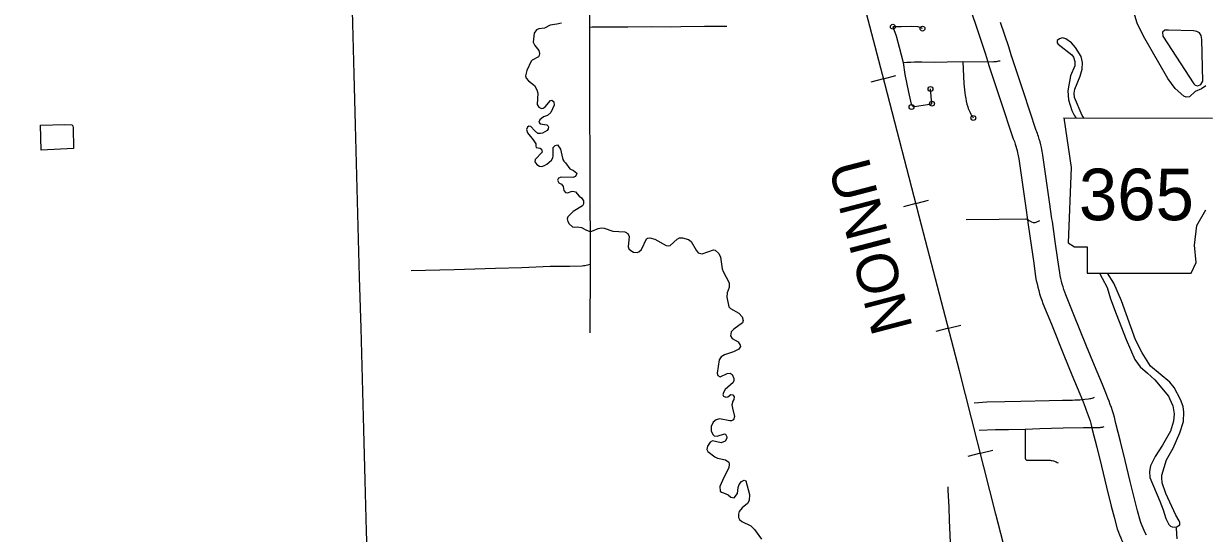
# Model space of a CAD drawing. Extents: x -19 to 366, y -4 to 359.
# Drawn here: x 156.004 to 158.295, y 183.524 to 184.513 of the extents above; entities that cross this region are included whole.
import ezdxf

# ---------------------------------------------------------------- set-up
doc = ezdxf.new("R2010")
doc.units = 0
for name, color, linetype in [('Level 10', 7, 'Continuous'), ('Level 21', 7, 'Continuous'), ('Level 31', 7, 'Continuous'), ('Level 32', 7, 'Continuous'), ('Level 35', 7, 'Continuous'), ('Level 40', 7, 'Continuous'), ('Level 47', 7, 'Continuous'), ('Level 60', 7, 'Continuous')]:
    doc.layers.add(name, color=color, linetype=linetype)

msp = doc.modelspace()

# ---------------------------------------------------------------- linework, layer by layer
at = {"layer": 'Level 10'}
for p, q in [((157.9217, 184.4485), (157.9219, 184.448)), ((157.8766, 184.4341), (157.8768, 184.4335)), ((157.9528, 184.1276), (157.9529, 184.1275)), ((158.06, 183.7795), (158.06, 183.7796)), ((158.0778, 183.7261), (158.0779, 183.7259))]:
    msp.add_line(p, q, dxfattribs=at)
for points in [[(157.8423, 184.5383), (157.8552, 184.4999), (157.8706, 184.4537), (157.8766, 184.4341)], [(157.9219, 184.448), (157.9157, 184.4681), (157.9001, 184.515)], [(157.9997, 184.1342), (157.9951, 184.1672), (157.982, 184.2578), (157.9815, 184.2615), (157.9808, 184.2653), (157.9801, 184.269), (157.9792, 184.2727), (157.978, 184.2779), (157.9766, 184.2834), (157.9751, 184.2888), (157.9734, 184.294), (157.9723, 184.2972), (157.9713, 184.3001), (157.9702, 184.3033), (157.9692, 184.3057), (157.9442, 184.3807), (157.9301, 184.4234), (157.9217, 184.4485)], [(157.8768, 184.4335), (157.8852, 184.4085), (157.8993, 184.3658), (157.9246, 184.2897), (157.9258, 184.2866), (157.9267, 184.2841), (157.9276, 184.2817), (157.9284, 184.2793), (157.9297, 184.2751), (157.9309, 184.2709), (157.9321, 184.2666), (157.9331, 184.2623), (157.9337, 184.2594), (157.9342, 184.2565), (157.9348, 184.2536), (157.9352, 184.2507), (157.9482, 184.1605), (157.9528, 184.1276)], [(157.9529, 184.1275), (157.9535, 184.1227), (157.959, 184.0834), (157.9643, 184.0484), (157.9679, 184.0216), (157.9693, 184.0147), (157.9707, 184.0082), (157.9722, 184.0018), (157.9739, 183.9955), (157.9757, 183.9891), (157.9777, 183.9828), (157.9798, 183.9765), (157.9821, 183.97), (157.9985, 183.9301), (158.0229, 183.8698), (158.0384, 183.832), (158.0536, 183.7953), (158.06, 183.7795)], [(158.1039, 183.7971), (158.0975, 183.8132), (158.0822, 183.85), (158.0668, 183.8877), (158.0423, 183.948), (158.0263, 183.9869), (158.0245, 183.9919), (158.0228, 183.9972), (158.0211, 184.0026), (158.0196, 184.0079), (158.0181, 184.0134), (158.0168, 184.0188), (158.0157, 184.0243), (158.0147, 184.0294), (158.0112, 184.0551), (158.0059, 184.0902), (158.0004, 184.1294), (157.9997, 184.1342)], [(158.1238, 183.7374), (158.1224, 183.7434), (158.1207, 183.7497), (158.1189, 183.756), (158.117, 183.7623), (158.1149, 183.7684), (158.1128, 183.7746), (158.1105, 183.7807), (158.1081, 183.7865), (158.104, 183.797)], [(158.06, 183.7796), (158.0642, 183.7689), (158.0663, 183.7635), (158.0683, 183.7583), (158.0702, 183.7531), (158.0719, 183.7478), (158.0735, 183.7425), (158.0751, 183.7372), (158.0765, 183.7318), (158.0778, 183.7261)], [(158.0779, 183.7259), (158.0867, 183.6915), (158.0955, 183.6546), (158.1056, 183.6139), (158.1143, 183.5774), (158.1203, 183.5556), (158.1264, 183.5331), (158.1287, 183.5269), (158.1308, 183.5215), (158.1331, 183.516), (158.1354, 183.5107), (158.1379, 183.5054), (158.1403, 183.5003)], [(158.1829, 183.521), (158.1807, 183.5256), (158.1786, 183.5301), (158.1766, 183.5346), (158.1748, 183.5391), (158.173, 183.5437), (158.1716, 183.5476), (158.1659, 183.568), (158.1602, 183.5891), (158.1516, 183.6251), (158.1415, 183.6658), (158.1327, 183.7029), (158.1238, 183.7376)]]:
    msp.add_lwpolyline(points, dxfattribs=at)
at = {"layer": 'Level 21'}
for p, q in [((158.0228, 184.33), (158.0372, 184.2339)), ((158.0372, 184.2339), (158.0308, 184.0881)), ((158.2808, 184.1217), (158.2984, 184.1521)), ((158.276, 184.0833), (158.2808, 184.1217)), ((158.0308, 184.0881), (158.0437, 184.0801)), ((158.0437, 184.0801), (158.0677, 184.0801)), ((158.0677, 184.0801), (158.0677, 184.0288)), ((158.2792, 184.0496), (158.276, 184.0833)), ((158.2696, 184.0288), (158.2792, 184.0496)), ((158.0677, 184.0288), (158.2696, 184.0288))]:
    msp.add_line(p, q, dxfattribs=at)
msp.add_lwpolyline([(158.0228, 184.33), (158.311, 184.3298)], dxfattribs=at)
at = {"layer": 'Level 31'}
for points in [[(157.1019, 184.8811), (157.1023, 184.8054), (157.102, 184.7675), (157.1023, 184.7481), (157.1021, 184.7322), (157.1025, 184.7065), (157.1029, 184.6883), (157.1031, 184.6718), (157.1026, 184.6524), (157.1021, 184.5826), (157.1025, 184.5062)], [(157.1025, 184.5062), (157.1023, 184.4395), (157.1024, 184.3768), (157.1022, 184.3226), (157.1029, 184.2718), (157.1031, 184.2172), (157.103, 184.1559), (157.1035, 184.1058), (157.1033, 184.0666), (157.1035, 184.0461), (157.1009, 184.0453), (157.0984, 184.0446), (157.0958, 184.044), (157.0932, 184.0435), (157.0906, 184.0431), (157.0879, 184.0428), (157.0642, 184.0416), (157.0262, 184.0418), (156.9712, 184.0396), (156.9196, 184.0381), (156.8395, 184.0357), (156.7561, 184.0338)], [(157.7484, 184.5032), (157.7402, 184.5063), (157.7271, 184.5072), (157.707, 184.5069), (157.6909, 184.5068), (157.6974, 184.4894), (157.7031, 184.4671), (157.711, 184.4376)], [(157.711, 184.4376), (157.7182, 184.4379), (157.7255, 184.4382), (157.7327, 184.4385), (157.7399, 184.4386), (157.7471, 184.4386), (157.7724, 184.4384), (157.796, 184.4387), (157.8267, 184.4392)], [(157.711, 184.4376), (157.7141, 184.414), (157.7213, 184.38), (157.7262, 184.3568), (157.7265, 184.356), (157.727, 184.3552), (157.7276, 184.3545), (157.7282, 184.3539), (157.7289, 184.3534), (157.7297, 184.353), (157.7305, 184.3526), (157.7313, 184.3524), (157.7322, 184.3523), (157.7331, 184.3523), (157.7668, 184.3576), (157.764, 184.3861)], [(157.8267, 184.4392), (157.8844, 184.439), (157.8869, 184.4391), (157.8894, 184.4393), (157.8919, 184.4395), (157.8943, 184.4399), (157.8968, 184.4404), (157.8993, 184.441)], [(157.8267, 184.4392), (157.8286, 184.3958), (157.8291, 184.3902), (157.8297, 184.3846), (157.8304, 184.3789), (157.8312, 184.3734), (157.8322, 184.3678), (157.8334, 184.3623), (157.8347, 184.3568), (157.8361, 184.3513), (157.8372, 184.3485), (157.8383, 184.3457), (157.8396, 184.343), (157.8409, 184.3403), (157.8424, 184.3376), (157.8438, 184.335), (157.8454, 184.3325), (157.847, 184.3299)], [(157.8332, 184.1328), (157.8972, 184.1339), (157.9488, 184.1341), (157.9517, 184.1335), (157.9555, 184.131), (157.9598, 184.1282), (157.9633, 184.1271), (157.967, 184.1272), (157.9692, 184.1279), (157.9763, 184.1309)], [(157.1035, 184.0461), (157.1031, 183.9134)], [(157.8487, 183.7777), (157.8731, 183.7793), (157.9083, 183.78), (157.9395, 183.7806), (157.9942, 183.7819), (158.0199, 183.7826), (158.0394, 183.783), (158.0443, 183.7832), (158.0491, 183.7834), (158.0539, 183.7837), (158.0587, 183.7841), (158.0635, 183.7845), (158.0706, 183.7854), (158.0729, 183.7857), (158.0752, 183.7862), (158.0775, 183.7868), (158.0798, 183.7875), (158.082, 183.7883)], [(157.8586, 183.7248), (157.8898, 183.7259), (157.9155, 183.726), (157.9474, 183.7262)], [(157.9474, 183.7262), (157.9759, 183.7278), (158.0212, 183.7289), (158.0611, 183.7295), (158.0912, 183.73), (158.0929, 183.73), (158.0945, 183.7301), (158.0961, 183.7303), (158.0977, 183.7307), (158.0993, 183.7312), (158.1008, 183.7318)], [(157.9474, 183.7262), (157.9479, 183.6764), (157.9477, 183.6702), (157.9479, 183.6695), (157.9481, 183.6688), (157.9483, 183.6685), (157.9485, 183.6681), (157.949, 183.6676), (157.9493, 183.6673), (157.9496, 183.667), (157.9502, 183.6667), (157.9506, 183.6665), (157.951, 183.6664), (157.9513, 183.6664), (157.9518, 183.6663), (157.9925, 183.6665), (157.9943, 183.6665), (157.9961, 183.6663), (157.9983, 183.666), (158.0002, 183.6657), (158.0024, 183.6651), (158.0043, 183.6646), (158.0062, 183.6639), (158.008, 183.6631), (158.0098, 183.6622), (158.0118, 183.6612)], [(157.8027, 183.5071), (157.8011, 183.5491), (157.8001, 183.5754), (157.7984, 183.6081), (157.798, 183.6146)]]:
    msp.add_lwpolyline(points, dxfattribs=at)
for centre in [(157.6909, 184.5068), (157.7484, 184.5032), (157.764, 184.3861), (157.7272, 184.3512), (157.7668, 184.3576), (157.847, 184.3299)]:
    msp.add_circle(centre, 0.00473, dxfattribs=at)
at = {"layer": 'Level 32'}
msp.add_lwpolyline([(157.1025, 184.5062), (157.1072, 184.5063), (157.1401, 184.5064), (157.1769, 184.5068), (157.2223, 184.507), (157.2598, 184.5069), (157.2793, 184.5073), (157.3254, 184.5076), (157.3685, 184.5081)], dxfattribs=at)
at = {"layer": 'Level 35'}
for points in [[(157.0477, 184.5139), (157.0385, 184.5116), (157.0257, 184.5096), (157.0146, 184.5042), (157.0036, 184.503), (156.9993, 184.5007), (156.9949, 184.4945), (156.9926, 184.4771), (156.9958, 184.4706), (157.004, 184.4605), (157.0054, 184.455), (157.0046, 184.451), (157.0031, 184.4487), (156.9911, 184.442), (156.9889, 184.4398), (156.9809, 184.4222), (156.9777, 184.4115), (156.979, 184.4069), (156.984, 184.4017), (156.9954, 184.3927), (156.9999, 184.3846), (157.0018, 184.378), (157.0008, 184.356), (157.0037, 184.3509), (157.0091, 184.3485), (157.0121, 184.3492), (157.016, 184.3517), (157.0264, 184.3639), (157.0288, 184.3647), (157.0327, 184.3614), (157.0338, 184.3546), (157.0274, 184.3406), (157.0207, 184.3347), (157.013, 184.3321), (157.0061, 184.3266), (157.004, 184.3218), (157.0067, 184.3185), (157.0194, 184.3163), (157.0219, 184.3143), (157.0227, 184.3124), (157.0223, 184.3089), (157.0199, 184.3053), (157.0111, 184.3003), (157.0073, 184.2995), (157.0022, 184.2998), (156.9956, 184.3057)], [(158.0615, 184.33), (158.0582, 184.3347), (158.0434, 184.3699), (158.0428, 184.3779), (158.0443, 184.3859), (158.0542, 184.411), (158.0583, 184.4247), (158.0588, 184.4377), (158.0562, 184.4492), (158.0456, 184.4663), (158.0377, 184.4754), (158.0265, 184.4835), (158.0202, 184.4851), (158.0142, 184.4836), (158.0099, 184.4801), (158.01, 184.4753), (158.0114, 184.4727), (158.0385, 184.4522), (158.0415, 184.4481), (158.0441, 184.4391), (158.0438, 184.4307), (158.0354, 184.4117), (158.0302, 184.3823), (158.0319, 184.3651), (158.0384, 184.3443), (158.0428, 184.3353), (158.0462, 184.33)], [(158.2259, 184.5), (158.2187, 184.5001), (158.2144, 184.496), (158.215, 184.4884), (158.2748, 184.3959), (158.2773, 184.3938), (158.2825, 184.3921), (158.2885, 184.3945), (158.2925, 184.4014), (158.2906, 184.4823), (158.2895, 184.4898), (158.2859, 184.4949), (158.2806, 184.4978), (158.2743, 184.4986)], [(158.2743, 184.4986), (158.2259, 184.5)], [(156.0365, 184.3159), (156.0841, 184.3174), (156.0978, 184.3163), (156.0993, 184.3146), (156.1004, 184.311), (156.1008, 184.2706), (156.0379, 184.2674)], [(156.0379, 184.2674), (156.0365, 184.3159)], [(156.9956, 184.3057), (156.9882, 184.3133), (156.9842, 184.314), (156.9818, 184.312), (156.98, 184.3078), (156.9822, 184.3012), (156.993, 184.2872), (156.9981, 184.2795), (156.9978, 184.2752), (156.9988, 184.2729), (157.0064, 184.2714), (157.0093, 184.2692), (157.0103, 184.2637), (156.9966, 184.2495), (156.9964, 184.2447), (156.9997, 184.2399), (157.0051, 184.2364), (157.0096, 184.2361), (157.0149, 184.2376), (157.0196, 184.2401), (157.0283, 184.2481), (157.0309, 184.2525), (157.0317, 184.2565), (157.0314, 184.2611), (157.0314, 184.2725), (157.0353, 184.2767), (157.0402, 184.2778), (157.0462, 184.2692), (157.0486, 184.2575), (157.0503, 184.2493), (157.0524, 184.246), (157.0559, 184.2432), (157.0643, 184.2316), (157.0712, 184.2283), (157.0774, 184.223), (157.0772, 184.2211), (157.0751, 184.2167), (157.0698, 184.2146), (157.0474, 184.2151), (157.0418, 184.2129), (157.0398, 184.2092), (157.0429, 184.2044), (157.0477, 184.2014), (157.0508, 184.1969), (157.0523, 184.189), (157.0555, 184.1853), (157.0595, 184.1848)], [(157.0595, 184.1848), (157.0668, 184.1876), (157.0698, 184.188), (157.0751, 184.1868), (157.082, 184.1784), (157.087, 184.1749), (157.0905, 184.1691), (157.0906, 184.1631), (157.0884, 184.1598), (157.0703, 184.1484), (157.0603, 184.1385), (157.059, 184.1344), (157.0603, 184.1291), (157.0627, 184.1246), (157.0694, 184.1191), (157.074, 184.1181), (157.0785, 184.1189), (157.0869, 184.1178), (157.0953, 184.1128), (157.103, 184.1098), (157.1068, 184.1104), (157.1191, 184.1158), (157.1252, 184.1167), (157.1305, 184.1163), (157.1477, 184.1106), (157.1705, 184.1092), (157.1766, 184.1061), (157.1792, 184.1004), (157.1775, 184.0801), (157.1788, 184.0761), (157.1821, 184.0729), (157.1876, 184.07), (157.1949, 184.0689), (157.1982, 184.0704), (157.2029, 184.0749), (157.2125, 184.0956), (157.2145, 184.0968), (157.2194, 184.0975), (157.2288, 184.0952), (157.251, 184.0824), (157.2556, 184.0818), (157.259, 184.0826), (157.2722, 184.0952), (157.2771, 184.0972), (157.2829, 184.0976), (157.2944, 184.0942), (157.2992, 184.0901), (157.3094, 184.0733), (157.3131, 184.0686), (157.3208, 184.0665), (157.3426, 184.074), (157.3462, 184.0735)], [(157.3462, 184.0735), (157.3535, 184.0672), (157.3567, 184.0597), (157.3597, 184.0377), (157.3613, 184.0319), (157.3732, 184.0105), (157.373, 184.0015), (157.3692, 183.991), (157.3685, 183.9824), (157.3729, 183.9637), (157.3758, 183.9604), (157.3919, 183.9516), (157.3985, 183.9445), (157.4005, 183.937), (157.3989, 183.9326), (157.3823, 183.9203), (157.3771, 183.915), (157.3758, 183.9078), (157.3793, 183.9025), (157.3906, 183.8961), (157.3949, 183.8894), (157.395, 183.8869), (157.3917, 183.8817), (157.3818, 183.8764), (157.3639, 183.8708), (157.3575, 183.8665), (157.3537, 183.8607), (157.3497, 183.835), (157.3513, 183.8307), (157.3561, 183.8281), (157.3696, 183.8345), (157.3749, 183.8352), (157.3793, 183.8324), (157.3823, 183.8249), (157.3824, 183.8209), (157.3812, 183.8173), (157.3657, 183.8031), (157.3621, 183.7979), (157.361, 183.7931), (157.3624, 183.7905), (157.3668, 183.7883)], [(158.0925, 184.0278), (158.0971, 184.0193), (158.1071, 184.0013), (158.1131, 183.9792), (158.124, 183.9504), (158.1436, 183.9003), (158.1602, 183.8617), (158.1706, 183.8471), (158.185, 183.8351), (158.1992, 183.8221), (158.2258, 183.7902), (158.228, 183.7861), (158.2342, 183.7718), (158.2368, 183.7561), (158.2352, 183.7422), (158.2299, 183.7227), (158.2144, 183.6952), (158.2001, 183.6738), (158.1912, 183.6552), (158.1888, 183.6447), (158.1898, 183.6331), (158.2088, 183.587)], [(158.2406, 183.5364), (158.2477, 183.5411), (158.2478, 183.5453), (158.2468, 183.5489), (158.2399, 183.5596), (158.2206, 183.6015), (158.2137, 183.6224), (158.2126, 183.6325), (158.213, 183.6376), (158.2219, 183.6673), (158.2346, 183.6898), (158.2475, 183.7195), (158.2548, 183.7415), (158.2555, 183.7594), (158.2541, 183.7705), (158.2491, 183.7843), (158.2366, 183.8072), (158.2281, 183.8176), (158.1908, 183.8485), (158.1745, 183.8742), (158.162, 183.8996), (158.1346, 183.9753), (158.1198, 184.0096), (158.1075, 184.0288)], [(157.3668, 183.7883), (157.3706, 183.7895), (157.3765, 183.794), (157.3802, 183.7931), (157.3831, 183.789), (157.3825, 183.7839), (157.3806, 183.781), (157.3787, 183.7739), (157.3798, 183.7675), (157.3835, 183.7512), (157.3818, 183.7447), (157.3777, 183.7426), (157.3746, 183.7425), (157.3548, 183.7464), (157.3482, 183.7446), (157.3421, 183.7403), (157.3381, 183.732), (157.3385, 183.7229), (157.3421, 183.7152), (157.344, 183.7139), (157.3501, 183.7129), (157.3642, 183.7174), (157.3661, 183.7165), (157.3689, 183.7118), (157.3689, 183.7089), (157.3653, 183.7034), (157.3576, 183.7001), (157.3412, 183.7038), (157.3361, 183.701), (157.3312, 183.6935), (157.33, 183.6872), (157.3321, 183.6833), (157.3453, 183.6729), (157.3504, 183.6702), (157.3664, 183.6671), (157.3724, 183.6625), (157.3734, 183.6589), (157.3724, 183.6517), (157.3632, 183.6325), (157.355, 183.6154), (157.3556, 183.6063), (157.3585, 183.6041), (157.3625, 183.6032), (157.3711, 183.5992), (157.3767, 183.5946), (157.3828, 183.5936), (157.3893, 183.6015), (157.3907, 183.6133)], [(157.3907, 183.6133), (157.3927, 183.6194), (157.3971, 183.6248), (157.4025, 183.6276), (157.4056, 183.6262), (157.4128, 183.6001), (157.4121, 183.588), (157.4088, 183.5822), (157.3984, 183.5742), (157.3925, 183.5666), (157.3913, 183.5617), (157.3916, 183.555), (157.3934, 183.5515), (157.3976, 183.5476), (157.4151, 183.539), (157.4224, 183.532), (157.4357, 183.5134)], [(158.2088, 183.587), (158.2153, 183.5702), (158.2204, 183.5535), (158.2263, 183.5418), (158.2298, 183.5383), (158.233, 183.5372), (158.2404, 183.5368)], [(158.2426, 183.5141), (158.2415, 183.5338), (158.2404, 183.5368)]]:
    msp.add_lwpolyline(points, dxfattribs=at)
at = {"layer": 'Level 40'}
for p, q in [((157.6726, 184.4059), (157.6968, 184.4122)), ((157.6726, 184.4059), (157.6484, 184.3996)), ((157.7357, 184.164), (157.7115, 184.1577)), ((157.7357, 184.164), (157.7599, 184.1703)), ((157.7988, 183.9221), (157.7746, 183.9158)), ((157.7988, 183.9221), (157.823, 183.9284)), ((157.8608, 183.6799), (157.8366, 183.6738)), ((157.8608, 183.6799), (157.885, 183.6861))]:
    msp.add_line(p, q, dxfattribs=at)
msp.add_lwpolyline([(157.9664, 183.2693), (157.8908, 183.5618), (157.8202, 183.8398), (157.7467, 184.122), (157.6705, 184.414), (157.5938, 184.708), (157.5176, 185.0061), (157.4379, 185.3099), (157.3921, 185.4891), (157.3797, 185.5463), (157.3741, 185.5957), (157.3705, 185.6431), (157.3705, 185.6833), (157.3741, 185.7368), (157.3782, 185.777), (157.3895, 185.8346), (157.4049, 185.8892), (157.4893, 186.1426), (157.5475, 186.329)], dxfattribs=at)
msp.add_lwpolyline([(157.9664, 183.2693), (157.8908, 183.5618), (157.8202, 183.8398), (157.7467, 184.122), (157.6705, 184.414), (157.5938, 184.708), (157.5176, 185.0061), (157.4379, 185.3099), (157.3921, 185.4891), (157.3797, 185.5463), (157.3741, 185.5957), (157.3705, 185.6431), (157.3705, 185.6833), (157.3741, 185.7368), (157.3782, 185.777), (157.3895, 185.8346), (157.4049, 185.8892), (157.4893, 186.1426), (157.5475, 186.329)], dxfattribs=at)
at = {"layer": 'Level 47'}
msp.add_lwpolyline([(158.298, 184.3924), (158.29, 184.3867), (158.2774, 184.3811), (158.2663, 184.3706), (158.2602, 184.3704), (158.2556, 184.3724), (158.2386, 184.3871), (158.2245, 184.4065), (158.1771, 184.4885), (158.1652, 184.5138), (158.1566, 184.5414)], dxfattribs=at)
at = {"layer": 'Level 60'}
for points in [[(0, 180.8999), (7.1228, 180.9044), (14.2457, 180.9176), (21.3685, 180.9397), (28.4912, 180.9706), (35.614, 181.0103), (42.7366, 181.0589), (49.8592, 181.1163), (56.9818, 181.1825), (64.1042, 181.2575), (71.2266, 181.3414), (78.3488, 181.4341), (85.4709, 181.5357), (92.5929, 181.646), (99.7147, 181.7652), (106.8364, 181.8933), (113.9579, 182.0301), (121.0793, 182.1758), (128.2005, 182.3303), (135.3214, 182.4936), (142.4422, 182.6658), (149.5627, 182.8468), (156.683, 183.0366), (163.8031, 183.2352), (170.9229, 183.4427), (178.0425, 183.659), (185.1617, 183.8841), (192.2807, 184.1181), (199.3994, 184.3608), (206.5178, 184.6124), (213.6359, 184.8728), (220.7537, 185.1421), (227.8711, 185.4201), (234.9881, 185.707), (242.1048, 186.0027), (249.2212, 186.3073), (256.3371, 186.6206), (263.4526, 186.9428), (270.5678, 187.2738), (277.6825, 187.6136), (284.7968, 187.9622), (291.9107, 188.3197), (299.0241, 188.6859), (306.1371, 189.061), (313.2495, 189.4449), (320.3615, 189.8377), (327.4731, 190.2392), (334.5841, 190.6495), (341.6946, 191.0687)], [(161.4532, 2.0533), (161.2336, 10.6702), (161.0133, 19.2873), (160.7922, 27.9044), (160.5704, 36.5217), (160.3478, 45.1392), (160.1245, 53.7568), (159.9003, 62.3745), (159.6754, 70.9923), (159.4498, 79.6103), (159.2234, 88.2284), (158.9962, 96.8466), (158.7683, 105.465), (158.5396, 114.0835), (158.3102, 122.7022), (158.08, 131.321), (157.849, 139.9399), (157.6173, 148.559), (157.3849, 157.1782), (157.1517, 165.7975), (156.9177, 174.417), (156.683, 183.0366), (156.511, 189.3363)]]:
    msp.add_spline(points, degree=3, dxfattribs=at)

# ---------------------------------------------------------------- texts
at = {"layer": 'Level 21'}
msp.add_text('365', height=0.1, dxfattribs=at).set_placement((158.052, 184.1316))
at = {"layer": 'Level 40'}
msp.add_text('UNION', height=0.08, rotation=284.619, dxfattribs=at).set_placement((157.5655, 184.2369))

doc.saveas('drawing.dxf')
